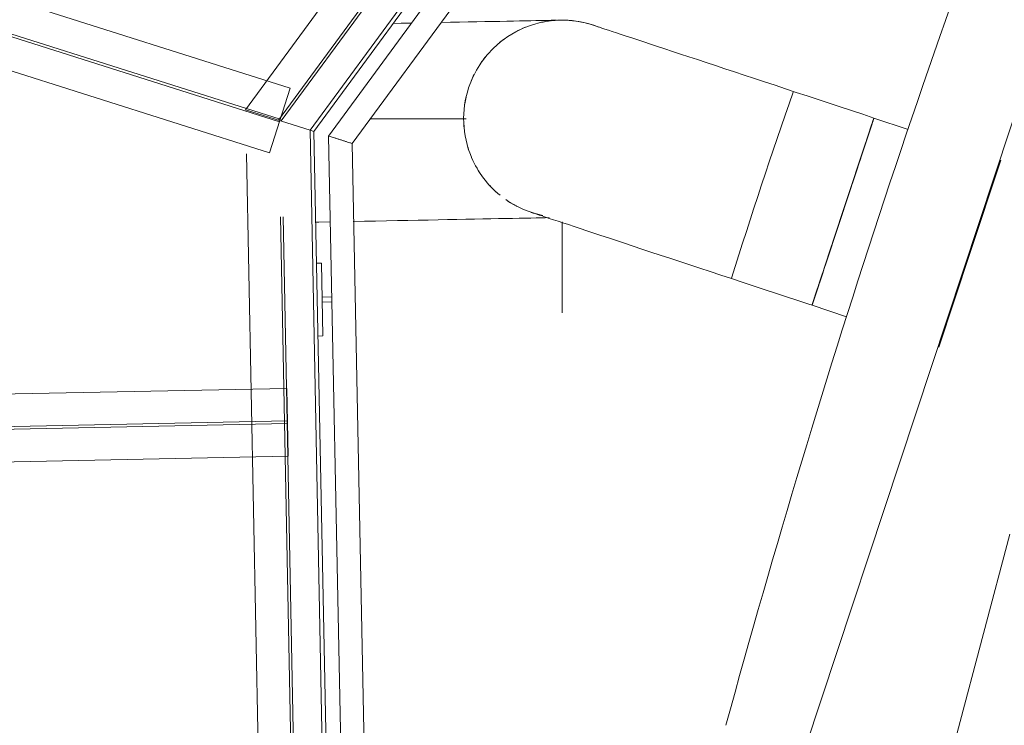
# Model space of a CAD drawing. Header units: metres. Extents: x 135583 to 135939, y 457896 to 458258.
# Tile 426 of 599: x 135742.61 to 135744.64, y 458039.69 to 458041.14. Entities that reach past the tile are written whole.
import ezdxf

# ---------------------------------------------------------------- set-up
doc = ezdxf.new("R2010")
doc.units = ezdxf.units.M
doc.linetypes.add('Hidden', pattern=[4, 2, -2])
doc.layers.add('NIEUWE INSTALLATIE', color=250, linetype='Continuous', lineweight=0)

msp = doc.modelspace()

# ---------------------------------------------------------------- linework, layer by layer
at = {"layer": 'NIEUWE INSTALLATIE'}
for p, q in [((135744.1925842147, 458039.5344351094), (135744.9356471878, 458041.7807239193)), ((135743.2058943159, 458040.9114695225), (135743.7113590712, 458041.5994442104)), ((135743.5633266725, 458041.3979835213), (135743.2058943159, 458040.9114695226)), ((135743.2139463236, 458040.9089174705), (135743.5697737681, 458041.3932469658)), ((135743.593990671, 458041.3754552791), (135743.2441916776, 458040.8993313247)), ((135743.2928056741, 458040.8839233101), (135743.6329150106, 458041.346858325)), ((135743.3289045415, 458040.9348933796), (135743.5276862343, 458040.9348933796)), ((135744.3683655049, 458040.9363619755), (135744.3679002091, 458040.9349553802)), ((135744.4391351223, 458040.9129516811), (135744.3683655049, 458040.9363619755)), ((135743.3252312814, 458034.8741206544), (135743.2058943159, 458040.9114695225)), ((135743.2058943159, 458040.9114695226), (135743.3252312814, 458034.8741206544)), ((135743.2139463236, 458040.9089174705), (135743.2058943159, 458040.9114695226)), ((135743.3333878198, 458034.8662803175), (135743.2139463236, 458040.9089174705)), ((135744.3594398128, 458040.9093794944), (135744.3620456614, 458040.9172570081)), ((135743.2441916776, 458040.8993313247), (135743.3640258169, 458034.8368300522)), ((135743.4132709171, 458034.7894940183), (135743.2928056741, 458040.8839233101)), ((135744.6298312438, 458040.8498701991), (135744.5660145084, 458040.6569513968)), ((135744.3045487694, 458040.7434431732), (135744.3187493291, 458040.7863716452)), ((135743.7257923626, 458040.5348933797), (135743.7257923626, 458040.7224775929)), ((135744.5660145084, 458040.6569513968), (135744.5021977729, 458040.4640325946)), ((135743.229336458, 458040.6372694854), (135743.219338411, 458040.6370718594)), ((135743.2323008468, 458040.4872987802), (135743.229336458, 458040.6372694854)), ((135743.2512390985, 458040.5676887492), (135743.2307198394, 458040.5672831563)), ((135743.2307198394, 458040.5672831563), (135743.2309174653, 458040.5572851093)), ((135743.2309174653, 458040.5572851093), (135743.2514367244, 458040.5576907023)), ((135744.240732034, 458040.5505243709), (135744.3120664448, 458040.5269272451)), ((135743.2223027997, 458040.4871011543), (135743.2323008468, 458040.4872987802))]:
    msp.add_line(p, q, dxfattribs=at)
at = {"layer": 'NIEUWE INSTALLATIE', "linetype": 'Hidden'}
for p, q in [((135743.1407233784, 458040.9321251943), (135743.7205218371, 458041.721309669)), ((135743.1407233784, 458040.9321251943), (135743.7205218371, 458041.721309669)), ((135743.1462591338, 458040.9303706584), (135743.7282105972, 458041.7224856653)), ((135743.1462591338, 458040.9303706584), (135743.7282105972, 458041.7224856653)), ((135743.0730361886, 458040.9535783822), (135743.6265092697, 458041.7069304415)), ((135743.0730361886, 458040.9535783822), (135743.6265092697, 458041.7069304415)), ((135742.2990497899, 458041.2723221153), (135743.1646406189, 458040.9979765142)), ((135742.2990497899, 458041.2723221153), (135743.1646406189, 458040.9979765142)), ((135743.1426603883, 458040.928626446), (135742.2770695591, 458041.202972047)), ((135743.1426603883, 458040.928626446), (135742.2770695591, 458041.202972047)), ((135743.144322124, 458040.9338694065), (135742.2787312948, 458041.2082150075)), ((135743.144322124, 458040.9338694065), (135742.2787312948, 458041.2082150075)), ((135743.1223418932, 458040.8645193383), (135742.2567510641, 458041.1388649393)), ((135743.1223418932, 458040.8645193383), (135742.2567510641, 458041.1388649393)), ((135743.1646406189, 458040.9979765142), (135743.1223418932, 458040.8645193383)), ((135743.1646406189, 458040.9979765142), (135743.1223418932, 458040.8645193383)), ((135743.1934151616, 458034.8635135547), (135743.0730361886, 458040.9535783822)), ((135743.2058470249, 458040.9114845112), (135743.0730361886, 458040.9535783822)), ((135743.0730361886, 458040.9535783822), (135743.2058470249, 458040.9114845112)), ((135743.1934151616, 458034.8635135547), (135743.0730361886, 458040.9535783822)), ((135743.2058470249, 458040.9114845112), (135743.0730361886, 458040.9535783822)), ((135743.0730361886, 458040.9535783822), (135743.2058470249, 458040.9114845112)), ((135743.2606520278, 458034.8648425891), (135743.1446629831, 458040.7328175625)), ((135743.2606520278, 458034.8648425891), (135743.1446629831, 458040.7328175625)), ((135743.2661509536, 458034.8649512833), (135743.1501619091, 458040.7329262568)), ((135743.2661509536, 458034.8649512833), (135743.1501619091, 458040.7329262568)), ((135742.294569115, 458040.3623117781), (135743.158309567, 458040.3793848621)), ((135742.294569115, 458040.3623117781), (135743.158309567, 458040.3793848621)), ((135743.158309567, 458040.3793848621), (135743.1610763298, 458040.239412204)), ((135743.158309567, 458040.3793848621), (135743.1610763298, 458040.239412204)), ((135743.1596386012, 458040.3121479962), (135742.2958981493, 458040.2950749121)), ((135743.1596386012, 458040.3121479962), (135742.2958981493, 458040.2950749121)), ((135743.1597472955, 458040.3066490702), (135742.2960068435, 458040.2895759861)), ((135743.1597472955, 458040.3066490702), (135742.2960068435, 458040.2895759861)), ((135743.1610763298, 458040.239412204), (135742.2973358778, 458040.22233912)), ((135743.1610763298, 458040.239412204), (135742.2973358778, 458040.22233912))]:
    msp.add_line(p, q, dxfattribs=at)
at = {"layer": 'NIEUWE INSTALLATIE', "flags": 128}
for points in [[(135743.377285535, 458041.1312443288), (135743.3937412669, 458041.1315696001), (135743.4151346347, 458041.1319924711)], [(135743.4762749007, 458041.1332009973), (135743.4955330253, 458041.133581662), (135743.5141780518, 458041.133950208), (135743.5321801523, 458041.1343060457), (135743.5495105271, 458041.1346486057), (135743.5661414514, 458041.1349773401), (135743.5820463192, 458041.135291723), (135743.5971996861, 458041.1355912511), (135743.6115773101, 458041.1358754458), (135743.6251561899, 458041.1361438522), (135743.6379146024, 458041.1363960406), (135743.6498321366, 458041.136631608), (135743.6608897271, 458041.1368501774), (135743.6710696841, 458041.137051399), (135743.6803557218, 458041.137234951), (135743.6887329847, 458041.1374005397), (135743.6961880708, 458041.1375479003), (135743.7027090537, 458041.1376767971), (135743.708285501, 458041.1377870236), (135743.7129084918, 458041.1378784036)], [(135743.71657063, 458041.1379507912), (135743.7192660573, 458041.1380040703), (135743.7209904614, 458041.1380381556), (135743.7217410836, 458041.1380529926)], [(135743.7217766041, 458041.1380536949), (135743.729904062, 458041.1380517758), (135743.7380249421, 458041.1377248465), (135743.7461262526, 458041.1370734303), (135743.7541950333, 458041.1360985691), (135743.7622183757, 458041.1348018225), (135743.7658552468, 458041.1340636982)], [(135743.7673645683, 458041.1337573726), (135743.7701834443, 458041.1331852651), (135743.7780774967, 458041.131251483), (135743.785887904, 458041.1290035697), (135743.7884355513, 458041.1281586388)], [(135744.3683655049, 458040.9363619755), (135744.3452214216, 458040.9440179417), (135744.3221143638, 458040.95166166), (135744.299081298, 458040.9592809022), (135744.2761590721, 458040.966863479), (135744.2533843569, 458040.9743972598), (135744.230793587, 458040.9818701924), (135744.2084229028, 458040.9892703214), (135744.1863080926, 458040.9965858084), (135744.1644845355, 458041.00380495), (135744.1429871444, 458041.0109161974), (135744.1218503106, 458041.017908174), (135744.1011078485, 458041.0247696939), (135744.0807929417, 458041.0314897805), (135744.0609380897, 458041.0380576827), (135744.0415750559, 458041.0444628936), (135744.0227348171, 458041.050695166), (135744.0044475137, 458041.0567445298), (135743.9867424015, 458041.0626013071), (135743.9696478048, 458041.0682561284), (135743.9531910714, 458041.0736999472), (135743.9373985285, 458041.0789240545), (135743.9222954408, 458041.083920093), (135743.9079059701, 458041.0886800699), (135743.8942531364, 458041.0931963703), (135743.8813587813, 458041.0974617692), (135743.8692435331, 458041.1014694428), (135743.8579267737, 458041.1052129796), (135743.8474266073, 458041.108686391), (135743.837759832, 458041.1118841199), (135743.8289419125, 458041.1148010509), (135743.8209869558, 458041.1174325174), (135743.8139076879, 458041.1197743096), (135743.8077154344, 458041.1218226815), (135743.8024201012, 458041.1235743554), (135743.7980301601, 458041.1250265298), (135743.7945526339, 458041.1261768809), (135743.7919930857, 458041.1270235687), (135743.7903556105, 458041.1275652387), (135743.7896428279, 458041.1278010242)], [(135743.7907874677, 458041.1273786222), (135743.7936021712, 458041.1264451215), (135743.8012079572, 458041.1235802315)], [(135743.6988680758, 458040.7311214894), (135743.6907384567, 458040.7309607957), (135743.6816963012, 458040.7307820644), (135743.6717560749, 458040.7305855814), (135743.6609336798, 458040.730371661), (135743.6492464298, 458040.7301406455), (135743.6367130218, 458040.7298929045), (135743.6233535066, 458040.7296288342), (135743.6091892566, 458040.7293488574), (135743.5942429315, 458040.7290534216), (135743.5785384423, 458040.7287429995), (135743.5621009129, 458040.7284180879), (135743.5449566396, 458040.7280792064), (135743.5271330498, 458040.7277268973), (135743.5086586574, 458040.7273617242), (135743.4895630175, 458040.7269842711), (135743.469876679, 458040.726595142), (135743.4496311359, 458040.7261949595), (135743.4288587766, 458040.7257843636), (135743.4075928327, 458040.7253640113), (135743.3858673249, 458040.7249345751), (135743.3637170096, 458040.724496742), (135743.3411773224, 458040.7240512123), (135743.3182843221, 458040.723598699), (135743.2950969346, 458040.7231403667)], [(135743.6619756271, 458040.7419745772), (135743.6638266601, 458040.7413622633), (135743.6661376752, 458040.7405977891), (135743.6693679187, 458040.7395292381), (135743.6735122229, 458040.7381583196), (135743.6785639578, 458040.7364872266), (135743.6845150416, 458040.7345186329), (135743.6913559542, 458040.7322556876), (135743.6990757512, 458040.7297020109), (135743.7076620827, 458040.7268616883), (135743.7171012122, 458040.7237392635), (135743.7273780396, 458040.7203397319), (135743.7384761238, 458040.716668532), (135743.7503777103, 458040.7127315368), (135743.763063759, 458040.7085350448), (135743.7765139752, 458040.7040857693), (135743.7907068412, 458040.6993908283), (135743.8056196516, 458040.6944577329), (135743.8212285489, 458040.6892943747), (135743.8375085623, 458040.6839090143), (135743.8544336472, 458040.6783102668), (135743.8719767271, 458040.672507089), (135743.8901097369, 458040.6665087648), (135743.9088036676, 458040.6603248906), (135743.9280286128, 458040.6539653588), (135743.9477538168, 458040.6474403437), (135743.9679477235, 458040.6407602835), (135743.9885780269, 458040.6339358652), (135744.0096117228, 458040.6269780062), (135744.031015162, 458040.6198978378), (135744.0527541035, 458040.6127066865), (135744.0747937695, 458040.6054160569), (135744.0970989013, 458040.5980376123), (135744.1196338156, 458040.5905831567), (135744.1423624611, 458040.5830646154), (135744.1652484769, 458040.5754940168), (135744.1882552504, 458040.5678834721), (135744.2113459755, 458040.5602451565), (135744.234483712, 458040.5525912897), (135744.240732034, 458040.5505243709)], [(135743.2478541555, 458040.7222065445), (135743.2239189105, 458040.7217334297), (135743.2176487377, 458040.7216094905)]]:
    msp.add_lwpolyline(points, dxfattribs=at)
at = {"layer": 'NIEUWE INSTALLATIE', "linetype": 'Hidden'}
for radius, start, end in [(11.06699999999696, 143.6960000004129, 323.6959999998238), (11.06699999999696, 143.6960000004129, 323.6959999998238), (11.76700000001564, 160.7141363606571, 162.6820617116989), (11.76700000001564, 160.7141363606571, 162.6820617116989)]:
    msp.add_arc((135755.3085157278, 458037.1033767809), radius, start, end, dxfattribs=at)
at = {"layer": 'NIEUWE INSTALLATIE'}
for centre, radius, start, end in [((135764.6305303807, 458034.0736744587), 21.31891993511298, 158.6529291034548, 164.7390709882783), ((135743.7257923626, 458040.9348933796), 0.2032000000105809, 74.6407456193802, 161.6959999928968), ((135743.7257923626, 458040.9348933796), 0.2032000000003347, 98.05546374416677, 104.4150870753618), ((135743.7257923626, 458040.9348933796), 0.2032000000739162, 93.44324248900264, 96.19628338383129), ((135743.7257923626, 458040.9348933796), 0.2032000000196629, 92.89457515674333, 93.11090483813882), ((135743.7257923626, 458040.9348933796), 0.2031999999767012, 84.20930988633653, 91.13238678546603), ((135743.7257923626, 458040.9348933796), 0.2031999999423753, 69.2987766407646, 74.14158683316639), ((135743.7257923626, 458040.9348933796), 0.2032000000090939, 111.9016175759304, 118.2612409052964), ((135743.7257923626, 458040.9348933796), 0.2032000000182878, 125.7477714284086, 129.4244827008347), ((135743.7257923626, 458040.9348933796), 0.2032000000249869, 143.9999999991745, 146.3449498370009), ((135743.7257923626, 458040.9348933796), 0.20319999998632, 139.5939252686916, 143.7332932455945), ((135743.7257923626, 458040.9348933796), 0.2031999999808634, 153.4400791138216, 157.579447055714), ((135743.7257923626, 458040.9348933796), 0.2032000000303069, 161.6959999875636, 202.8853973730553), ((135743.7257923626, 458040.9348933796), 0.2032000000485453, 167.2862329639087, 171.4256009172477), ((135743.7257923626, 458040.9348933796), 0.203200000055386, 181.1323868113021, 185.2717547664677), ((135743.7257923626, 458040.9348933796), 0.2032000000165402, 194.9785406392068, 199.3573772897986), ((135743.7257923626, 458040.9348933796), 0.203200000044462, 203.2344615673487, 230.9267692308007), ((135743.7257923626, 458040.9348933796), 0.2032000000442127, 208.8246944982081, 214.37362587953), ((135743.7257923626, 458040.9348933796), 0.2032000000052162, 222.6708483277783, 228.602798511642), ((135743.7257923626, 458040.9348933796), 0.203200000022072, 235.0055222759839, 258.6190769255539), ((135743.7257923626, 458040.9348933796), 0.2032000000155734, 236.5170021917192, 242.8766255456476), ((135743.7257923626, 458040.9348933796), 0.203199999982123, 250.3631560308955, 255.209548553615)]:
    msp.add_arc(centre, radius, start, end, dxfattribs=at)
for major_axis, ratio, start_param, end_param in [((0.06381673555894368, 0.1929188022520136), 1e-06, 1.393770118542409, 7.29479941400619), ((0.06381673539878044, 0.1929188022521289), 1e-06, 4.427862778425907, 10.02893082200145), ((0.06381673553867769, 0.1929188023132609), 1e-06, 1.344626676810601, 6.628683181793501), ((0.06381673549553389, 0.1929188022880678), 1e-06, 5.930097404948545, 11.55493741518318), ((0.06381673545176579, 0.1929188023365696), 1e-06, 3.814792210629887, 8.27473275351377), ((0.06381673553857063, 0.1929188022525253), 1e-06, 5.983018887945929, 7.055145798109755), ((0.06381673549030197, 0.192918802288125), 1e-06, 4.487989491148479, 6.283185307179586), ((0.06381673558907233, 0.1929188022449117), 1e-06, 5.023044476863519, 5.928843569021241), ((0.06381673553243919, 0.1929188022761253), 1e-06, 5.304955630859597, 5.920693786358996), ((0.06381673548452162, 0.192918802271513), 1e-06, 5.665532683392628, 5.748233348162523), ((0.06381673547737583, 0.192918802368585), 1e-06, 5.11511684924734, 5.51147489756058), ((0.06381673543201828, 0.19291880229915), 1e-06, 4.912345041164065, 5.023147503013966), ((0.06381673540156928, 0.192918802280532), 9.999999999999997e-07, 2.054119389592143, 4.674311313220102), ((0.0638167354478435, 0.1929188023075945), 1e-06, 3.020747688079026, 4.520027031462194), ((0.06381673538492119, 0.192918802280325), 1e-06, 3.713605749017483, 4.470728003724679), ((0.06381673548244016, 0.1929188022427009), 1e-06, 3.983023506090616, 4.337893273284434), ((0.06381673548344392, 0.1929188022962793), 1e-06, 4.263589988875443, 4.324352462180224), ((0.06381673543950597, 0.1929188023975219), 1e-06, 2.295778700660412, 3.785678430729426), ((0.06381673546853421, 0.1929188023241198), 1e-06, 3.590391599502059, 3.707517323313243)]:
    msp.add_ellipse((135744.3045487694, 458040.7434431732), major_axis=major_axis, ratio=ratio, start_param=start_param, end_param=end_param, dxfattribs=at)
msp.add_open_spline([(135743.2928056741, 458040.8839233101), (135743.2928019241, 458040.8839182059), (135743.2910983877, 458040.8844658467), (135743.2858828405, 458040.8861172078), (135743.2807920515, 458040.8877310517), (135743.274862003, 458040.8896104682), (135743.2684986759, 458040.8916273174), (135743.2621353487, 458040.8936441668), (135743.2562053, 458040.8955235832), (135743.2511145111, 458040.8971374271), (135743.245898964, 458040.8987887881), (135743.2441954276, 458040.8993364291), (135743.2441916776, 458040.8993313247)], degree=3, knots=[-1, -1, -1, -1, -0.8333333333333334, -0.75, -0.6666666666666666, -0.5833333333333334, -0.5, -0.4166666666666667, -0.3333333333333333, -0.25, -0.1666666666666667, 0, 0, 0, 0], dxfattribs=at)

doc.saveas('drawing.dxf')
